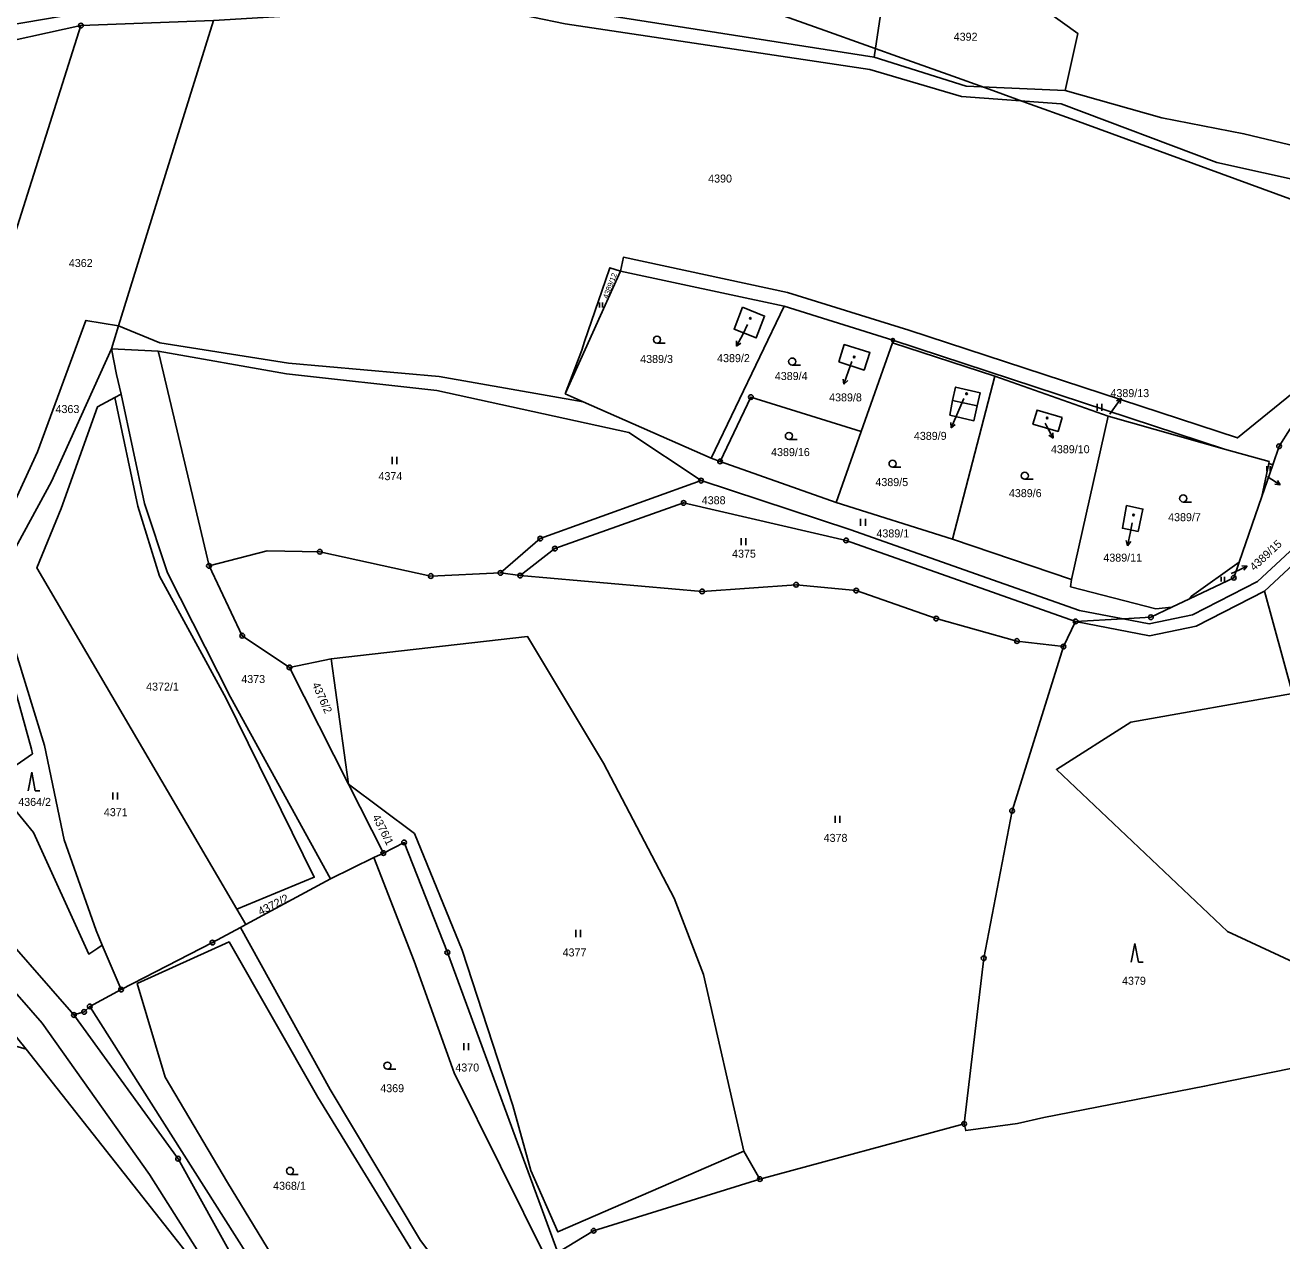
# Model space of a CAD drawing. Extents: x -644096 to -634268, y -1141430 to -1133463.
# Drawn here: x -639306.8 to -639039.7, y -1137246.7 to -1136988.4 of the extents above; entities that cross this region are included whole.
import ezdxf

# ---------------------------------------------------------------- set-up
doc = ezdxf.new("R2010")
doc.units = 0
for name, color, linetype in [('_CIVIL_CONSTRUCTION', 7, 'Continuous'), ('B_Hranice _3D', 7, 'Continuous'), ('M_Svah_Nasyp', 7, 'Continuous'), ('M_Svah_Zarez', 7, 'Continuous'), ('spodek_nasyp', 7, 'Continuous'), ('spodek_zarez', 7, 'Continuous'), ('svrsek_osa_sjezdy', 7, 'Continuous'), ('svrsek_osa_terminal_VRT', 7, 'Continuous'), ('svrsek_osa_VRT', 7, 'Continuous'), ('svrsek_popisy_VRT', 7, 'Continuous'), ('terminal_VRT', 7, 'Continuous')]:
    doc.layers.add(name, color=color, linetype=linetype)

msp = doc.modelspace()

# ---------------------------------------------------------------- linework, layer by layer
at = {"layer": '_CIVIL_CONSTRUCTION'}
for centre, radius in [((-639294.91, -1136988.47), 0.5), ((-639294.91, -1136988.47), 0.0303), ((-639122.37, -1137055.3), 0.35), ((-639122.37, -1137055.3), 0.0212), ((-639152.55, -1137067.42), 0.5), ((-639152.55, -1137067.42), 0.0303), ((-639040.32, -1137077.85), 0.5), ((-639040.32, -1137077.85), 0.0303), ((-639159.11, -1137081.08), 0.5), ((-639159.11, -1137081.08), 0.0303), ((-639163.16, -1137085.17), 0.5), ((-639163.16, -1137085.17), 0.0303), ((-639166.86, -1137089.91), 0.5), ((-639166.86, -1137089.91), 0.0303), ((-639197.31, -1137097.48), 0.5), ((-639197.31, -1137097.48), 0.0303), ((-639194.19, -1137099.6), 0.5), ((-639194.19, -1137099.6), 0.0303), ((-639132.35, -1137097.88), 0.5), ((-639132.35, -1137097.88), 0.0303), ((-639244.16, -1137100.29), 0.5), ((-639244.16, -1137100.29), 0.0303), ((-639267.7, -1137103.28), 0.5), ((-639267.7, -1137103.28), 0.0303), ((-639220.57, -1137105.43), 0.5), ((-639205.77, -1137104.76), 0.5), ((-639205.77, -1137104.76), 0.0303), ((-639201.57, -1137105.35), 0.5), ((-639220.57, -1137105.43), 0.0303), ((-639201.57, -1137105.35), 0.0303), ((-639142.95, -1137107.28), 0.5), ((-639142.95, -1137107.28), 0.0303), ((-639049.95, -1137105.8), 0.5), ((-639049.95, -1137105.8), 0.0303), ((-639162.92, -1137108.71), 0.5), ((-639162.92, -1137108.71), 0.0303), ((-639130.17, -1137108.51), 0.5), ((-639130.17, -1137108.51), 0.0303), ((-639113.19, -1137114.47), 0.5), ((-639113.19, -1137114.47), 0.0303), ((-639083.56, -1137115.09), 0.5), ((-639083.56, -1137115.09), 0.0303), ((-639067.58, -1137114.19), 0.5), ((-639067.58, -1137114.19), 0.0303), ((-639260.64, -1137118.11), 0.5), ((-639260.64, -1137118.11), 0.0303), ((-639096.03, -1137119.24), 0.5), ((-639096.03, -1137119.24), 0.0303), ((-639086.16, -1137120.41), 0.5), ((-639086.16, -1137120.41), 0.0303), ((-639250.62, -1137124.84), 0.5), ((-639250.62, -1137124.84), 0.0303), ((-639097.06, -1137155.31), 0.5), ((-639097.06, -1137155.31), 0.0303), ((-639230.66, -1137164.29), 0.5), ((-639226.26, -1137162.05), 0.5), ((-639226.26, -1137162.05), 0.0303), ((-639230.66, -1137164.29), 0.0303), ((-639266.98, -1137183.33), 0.5), ((-639266.98, -1137183.33), 0.0303), ((-639217.06, -1137185.41), 0.5), ((-639217.06, -1137185.41), 0.0303), ((-639103.1, -1137186.63), 0.5), ((-639103.1, -1137186.63), 0.0303), ((-639286.37, -1137193.31), 0.5), ((-639286.37, -1137193.31), 0.0303), ((-639296.4, -1137198.7), 0.5), ((-639294.23, -1137198.04), 0.5), ((-639294.23, -1137198.04), 0.0303), ((-639293.04, -1137196.89), 0.5), ((-639293.04, -1137196.89), 0.0303), ((-639296.4, -1137198.7), 0.0303), ((-639107.27, -1137221.84), 0.5), ((-639107.27, -1137221.84), 0.0303), ((-639274.27, -1137229.23), 0.5), ((-639274.27, -1137229.23), 0.0303), ((-639150.66, -1137233.56), 0.5), ((-639150.66, -1137233.56), 0.0303), ((-639185.97, -1137244.54), 0.5), ((-639185.97, -1137244.54), 0.0303)]:
    msp.add_circle(centre, radius, dxfattribs=at)
at = {"layer": 'B_Hranice _3D'}
msp.add_lwpolyline([(-639180.29, -1137040.64), (-639145.51, -1137048.12), (-639122.37, -1137055.3), (-639051.9, -1137078.46), (-639042.46, -1137081.13), (-639042.54, -1137081.54), (-639041.69, -1137081.82), (-639040.32, -1137077.85), (-639037.95, -1137074.16), (-639019.68, -1137055.63), (-638995.95, -1137037.38), (-638996.41, -1137035.28), (-638999.07, -1137034.21), (-639017.15, -1137048.71), (-639034.92, -1137064.53), (-639049.2, -1137076.1), (-639118.99, -1137053.21), (-639144.75, -1137045.22), (-639179.66, -1137037.71)], close=True, dxfattribs=at)
at = {"layer": 'M_Svah_Nasyp'}
msp.add_line((-639109.7, -1137068.14), (-639104.49, -1137069.25), dxfattribs=at)
at = {"layer": 'M_Svah_Zarez'}
for centre in [(-639152.69, -1137050.67), (-639130.61, -1137058.91), (-639106.74, -1137066.71), (-639089.61, -1137071.86), (-639071.26, -1137092.48)]:
    msp.add_circle(centre, 0.175, dxfattribs=at)
at = {"layer": 'spodek_nasyp'}
for radius in [8902.25, 8702.25]:
    msp.add_arc((-642050.26, -1145189.6), radius, 63.41797, 71.234685, dxfattribs=at)
at = {"layer": 'spodek_zarez'}
msp.add_circle((-638683.07, -1137056.85), 1378.08, dxfattribs=at)
at = {"layer": 'svrsek_osa_sjezdy'}
for p, q in [((-639184.74, -1137048.36), (-639184.74, -1137047.35)), ((-639184.07, -1137048.36), (-639184.07, -1137047.35)), ((-639172.51, -1137055.96), (-639170.76, -1137055.96)), ((-639143.79, -1137060.61), (-639142.04, -1137060.61)), ((-639079, -1137070.34), (-639079, -1137068.84)), ((-639078, -1137070.34), (-639078, -1137068.84)), ((-639144.49, -1137076.42), (-639142.74, -1137076.42)), ((-639228.81, -1137081.64), (-639228.81, -1137080.14)), ((-639227.81, -1137081.64), (-639227.81, -1137080.14)), ((-639122.46, -1137082.32), (-639120.71, -1137082.32)), ((-639042.94, -1137083.12), (-639042.94, -1137082.07)), ((-639042.24, -1137083.12), (-639042.24, -1137082.07)), ((-639094.36, -1137084.87), (-639092.61, -1137084.87)), ((-639060.71, -1137089.71), (-639058.96, -1137089.71)), ((-639129.24, -1137094.75), (-639129.24, -1137093.25)), ((-639128.24, -1137094.75), (-639128.24, -1137093.25)), ((-639154.62, -1137098.9), (-639154.62, -1137097.4)), ((-639153.62, -1137098.9), (-639153.62, -1137097.4)), ((-639052.64, -1137106.63), (-639052.64, -1137105.58)), ((-639051.94, -1137106.63), (-639051.94, -1137105.58)), ((-639305.37, -1137147.08), (-639306.12, -1137151.08)), ((-639304.62, -1137151.08), (-639305.37, -1137147.08)), ((-639304.62, -1137151.08), (-639303.62, -1137151.08)), ((-639288.15, -1137152.91), (-639288.15, -1137151.41)), ((-639287.15, -1137152.91), (-639287.15, -1137151.41)), ((-639134.63, -1137157.87), (-639134.63, -1137156.37)), ((-639133.63, -1137157.87), (-639133.63, -1137156.37)), ((-639189.75, -1137182.14), (-639189.75, -1137180.64)), ((-639188.75, -1137182.14), (-639188.75, -1137180.64)), ((-639070.99, -1137183.5), (-639071.74, -1137187.5)), ((-639070.24, -1137187.5), (-639070.99, -1137183.5)), ((-639070.24, -1137187.5), (-639069.24, -1137187.5)), ((-639213.58, -1137206.21), (-639213.58, -1137204.71)), ((-639212.58, -1137206.21), (-639212.58, -1137204.71)), ((-639229.79, -1137210.21), (-639228.04, -1137210.21)), ((-639250.5, -1137232.58), (-639248.75, -1137232.58))]:
    msp.add_line(p, q, dxfattribs=at)
for centre in [(-639172.51, -1137055.21), (-639143.79, -1137059.86), (-639144.49, -1137075.67), (-639122.46, -1137081.57), (-639094.36, -1137084.12), (-639060.71, -1137088.96), (-639229.79, -1137209.46), (-639250.5, -1137231.83)]:
    msp.add_circle(centre, 0.75, dxfattribs=at)
at = {"layer": 'svrsek_osa_terminal_VRT'}
msp.add_arc((-642050.26, -1145189.6), 8802.25, 41.413152, 75.317049, dxfattribs=at)
at = {"layer": 'svrsek_popisy_VRT'}
for p, q in [((-639154.24, -1137053.94), (-639155.6, -1137056.61)), ((-639153.26, -1137051.98), (-639154.24, -1137053.94)), ((-639155.6, -1137056.61), (-639155.59, -1137055.49)), ((-639155.6, -1137056.61), (-639154.7, -1137055.95)), ((-639131.81, -1137061.85), (-639132.79, -1137064.69)), ((-639131.13, -1137059.88), (-639131.81, -1137061.85)), ((-639132.79, -1137064.69), (-639132.93, -1137063.58)), ((-639132.79, -1137064.69), (-639131.99, -1137063.9)), ((-639075.65, -1137070.09), (-639073.89, -1137067.66)), ((-639073.89, -1137067.66), (-639074.88, -1137068.18)), ((-639073.89, -1137067.66), (-639074.07, -1137068.77)), ((-639107.33, -1137067.69), (-639108.82, -1137071.18)), ((-639076.33, -1137071.04), (-639075.65, -1137070.09)), ((-639109.99, -1137073.94), (-639110.06, -1137072.82)), ((-639108.82, -1137071.18), (-639109.99, -1137073.94)), ((-639090.06, -1137072.95), (-639089.77, -1137073.5)), ((-639109.99, -1137073.94), (-639109.14, -1137073.22)), ((-639089.77, -1137073.5), (-639088.36, -1137076.15)), ((-639088.36, -1137076.15), (-639089.27, -1137075.5)), ((-639088.36, -1137076.15), (-639088.39, -1137075.03)), ((-639042.83, -1137084.31), (-639042.62, -1137084.44)), ((-639042.62, -1137084.44), (-639040.1, -1137086.07)), ((-639040.1, -1137086.07), (-639041.22, -1137085.95)), ((-639040.1, -1137086.07), (-639040.67, -1137085.11)), ((-639071.54, -1137094.15), (-639071.94, -1137096.07)), ((-639071.94, -1137096.07), (-639072.56, -1137099.01)), ((-639072.56, -1137099.01), (-639072.85, -1137097.92)), ((-639072.56, -1137099.01), (-639071.87, -1137098.13)), ((-639050.54, -1137104.91), (-639049.82, -1137104.58)), ((-639049.82, -1137104.58), (-639047.1, -1137103.31)), ((-639047.1, -1137103.31), (-639048.22, -1137103.28)), ((-639047.1, -1137103.31), (-639047.8, -1137104.19))]:
    msp.add_line(p, q, dxfattribs=at)
at = {"layer": 'terminal_VRT'}
for p, q in [((-639294.91, -1136988.47), (-639266.72, -1136987.4)), ((-639331.25, -1137103.05), (-639294.91, -1136988.47)), ((-639180.29, -1137040.64), (-639192.06, -1137066.74)), ((-639145.51, -1137048.12), (-639180.29, -1137040.64)), ((-639160.98, -1137080.42), (-639145.51, -1137048.12)), ((-639122.37, -1137055.3), (-639145.51, -1137048.12)), ((-639288.45, -1137057.17), (-639286.94, -1137052.28)), ((-639129.13, -1137074.75), (-639122.47, -1137055.91)), ((-639122.47, -1137055.91), (-639122.37, -1137055.3)), ((-639100.73, -1137062.97), (-639122.47, -1137055.91)), ((-639051.9, -1137078.46), (-639122.37, -1137055.3)), ((-639278.47, -1137057.65), (-639288.45, -1137057.17)), ((-639188.22, -1137068.43), (-639218.82, -1137063.01)), ((-639109.76, -1137097.6), (-639100.73, -1137062.97)), ((-639076.66, -1137071.45), (-639100.73, -1137062.97)), ((-639287.69, -1137067.47), (-639286.4, -1137066.77)), ((-639192.06, -1137066.74), (-639188.22, -1137068.43)), ((-639188.22, -1137068.43), (-639160.98, -1137080.42)), ((-639084.43, -1137106.17), (-639076.66, -1137071.45)), ((-639051.9, -1137078.46), (-639076.66, -1137071.45)), ((-639129.13, -1137074.75), (-639134.46, -1137089.83)), ((-639159.11, -1137081.08), (-639160.98, -1137080.42)), ((-639134.46, -1137089.83), (-639159.11, -1137081.08)), ((-639044.01, -1137088.56), (-639042.54, -1137081.54)), ((-639041.69, -1137081.82), (-639044.01, -1137088.56)), ((-639041.69, -1137081.82), (-639042.54, -1137081.54)), ((-639044.01, -1137088.56), (-639048.81, -1137102.49)), ((-639134.46, -1137089.83), (-639109.76, -1137097.6)), ((-639109.76, -1137097.6), (-639084.43, -1137106.17)), ((-639201.57, -1137105.35), (-639205.77, -1137104.76)), ((-639059.35, -1137110.27), (-639063.1, -1137112.06)), ((-639086.16, -1137120.41), (-639083.56, -1137115.09)), ((-639073.45, -1137114.52), (-639083.56, -1137115.09)), ((-639250.62, -1137124.84), (-639241.73, -1137123.01)), ((-639241.73, -1137123.01), (-639238.05, -1137149.68)), ((-639238.05, -1137149.68), (-639250.62, -1137124.84)), ((-639230.66, -1137164.29), (-639238.05, -1137149.68)), ((-639232.66, -1137165.27), (-639241.86, -1137169.75)), ((-639230.66, -1137164.29), (-639232.66, -1137165.27)), ((-639241.86, -1137169.75), (-639259.91, -1137179.51)), ((-639259.91, -1137179.51), (-639261.82, -1137176.25)), ((-639259.91, -1137179.51), (-639260.99, -1137180.09)), ((-639306.56, -1137205.94), (-639324.95, -1137183.33)), ((-639286.37, -1137193.31), (-639290.37, -1137183.87)), ((-639293.04, -1137196.89), (-639286.37, -1137193.31)), ((-639259.41, -1137265.74), (-639306.56, -1137205.94)), ((-639150.66, -1137233.56), (-639107.27, -1137221.84)), ((-639154.09, -1137227.67), (-639150.66, -1137233.56))]:
    msp.add_line(p, q, dxfattribs=at)
for points in [[(-639085.8, -1137002.25), (-639083.13, -1136990.14), (-639096.62, -1136980.38), (-639101.47, -1136978), (-639109.76, -1136973.35), (-639125.05, -1136986.19), (-639126.36, -1136995.19)], [(-638869.57, -1136972.8), (-638892.56, -1136989.53), (-638931.67, -1137028.24), (-638946.76, -1137036.32), (-638955.32, -1137041.97), (-638967.4, -1137054.41), (-638985.17, -1137065.4), (-638996.47, -1137078.1), (-639003.32, -1137081.88), (-639027.31, -1137090.23), (-639044.91, -1137106.58), (-639058.76, -1137113.68), (-639067.92, -1137115.58), (-639073.45, -1137114.52)], [(-639126.36, -1136995.19), (-639192, -1136984.94), (-639219.35, -1136980.09), (-639243.89, -1136983.47), (-639266.69, -1136984.46), (-639295.59, -1136985.91), (-639322.33, -1136990.46)], [(-639266.72, -1136987.4), (-639243.29, -1136985.95), (-639219.51, -1136982.38), (-639192.03, -1136988.1), (-639127.32, -1136997.78), (-639107.84, -1137003.56), (-639086.62, -1137005.14), (-639053.57, -1137017.6), (-639024.48, -1137024.02), (-638996.41, -1137035.28), (-638995.95, -1137037.38)], [(-639286.94, -1137052.28), (-639278.67, -1137025.55), (-639266.72, -1136987.4)], [(-639322.49, -1136999.05), (-639316.87, -1136993.28), (-639294.91, -1136988.47)], [(-639085.8, -1137002.25), (-639106.84, -1137001.36), (-639126.36, -1136995.19)], [(-638983.09, -1137032.23), (-639027.06, -1137016.47), (-639047.79, -1137011.48), (-639065.22, -1137008.11), (-639085.8, -1137002.25)], [(-638995.95, -1137037.38), (-639019.68, -1137055.63), (-639037.95, -1137074.16), (-639040.32, -1137077.85), (-639041.69, -1137081.82)], [(-639180.29, -1137040.64), (-639182.52, -1137039.95), (-639183.47, -1137042.65), (-639187.89, -1137055.63), (-639188.48, -1137057.44), (-639192.06, -1137066.74)], [(-639154.32, -1137048.34), (-639156.12, -1137053), (-639151.47, -1137054.84), (-639149.64, -1137050.2), (-639154.32, -1137048.34)], [(-639286.94, -1137052.28), (-639293.87, -1137051.12), (-639304.13, -1137079.06), (-639319.98, -1137113.49)], [(-639218.82, -1137063.01), (-639250.84, -1137060.19), (-639278.16, -1137055.88), (-639286.94, -1137052.28)], [(-639133.85, -1137059.95), (-639132.71, -1137056.27), (-639127.29, -1137057.96), (-639128.51, -1137061.67), (-639133.85, -1137059.95)], [(-639317.33, -1137114.92), (-639301.16, -1137085.34), (-639288.45, -1137057.17)], [(-639286.4, -1137066.77), (-639287.39, -1137062.6), (-639288.45, -1137057.17)], [(-639267.7, -1137103.28), (-639278.35, -1137058.16), (-639278.47, -1137057.65)], [(-639163.16, -1137085.17), (-639178.51, -1137074.94), (-639219.3, -1137066), (-639251.24, -1137062.45), (-639278.47, -1137057.65)], [(-639261.82, -1137176.25), (-639304.28, -1137103.7), (-639299.12, -1137091.07), (-639291.37, -1137069.47), (-639287.69, -1137067.47)], [(-639261.82, -1137176.25), (-639245.34, -1137169.44), (-639264.06, -1137131.47), (-639278.24, -1137105.44), (-639282.82, -1137090.58), (-639287.69, -1137067.47)], [(-639241.86, -1137169.75), (-639263.13, -1137131.18), (-639276.54, -1137104.76), (-639281.44, -1137090.01), (-639286.4, -1137066.77)], [(-639159.11, -1137081.08), (-639152.55, -1137067.42), (-639129.13, -1137074.75)], [(-639110.32, -1137071.26), (-639109.7, -1137068.14), (-639109.07, -1137065.29), (-639103.88, -1137066.49), (-639104.49, -1137069.25), (-639105.19, -1137072.45), (-639110.32, -1137071.26)], [(-639086.46, -1137071.72), (-639087.29, -1137074.71), (-639092.63, -1137073.14), (-639091.74, -1137070.17), (-639086.46, -1137071.72)], [(-639042.54, -1137081.54), (-639042.46, -1137081.13), (-639051.9, -1137078.46)], [(-639205.77, -1137104.76), (-639197.31, -1137097.48), (-639163.16, -1137085.17)], [(-639073.45, -1137114.52), (-639082.73, -1137112.74), (-639131.52, -1137095.53), (-639163.16, -1137085.17)], [(-639002.3, -1137084.16), (-639025.99, -1137092.42), (-639043.46, -1137108.65)], [(-639313.81, -1137149.18), (-639305.2, -1137143.21), (-639305.43, -1137142.25), (-639310.91, -1137122.15), (-639328.09, -1137112.69), (-639343.44, -1137090.5), (-639348.71, -1137123.22)], [(-639083.56, -1137115.09), (-639132.35, -1137097.88), (-639166.86, -1137089.91), (-639194.19, -1137099.6), (-639201.57, -1137105.35)], [(-639070.26, -1137095.96), (-639073.64, -1137095.28), (-639072.73, -1137090.46), (-639069.25, -1137091.2), (-639070.26, -1137095.96)], [(-639267.7, -1137103.28), (-639255.37, -1137100.08), (-639244.16, -1137100.29), (-639220.57, -1137105.43), (-639205.77, -1137104.76)], [(-639250.62, -1137124.84), (-639260.64, -1137118.11), (-639267.7, -1137103.28)], [(-639048.81, -1137102.49), (-639049.95, -1137105.8), (-639059.35, -1137110.27)], [(-639059.35, -1137110.27), (-639058.96, -1137109.71), (-639048.81, -1137102.49)], [(-639201.57, -1137105.35), (-639162.92, -1137108.71), (-639142.95, -1137107.28), (-639130.17, -1137108.51), (-639113.19, -1137114.47), (-639096.03, -1137119.24), (-639086.16, -1137120.41)], [(-639084.43, -1137106.17), (-639084.62, -1137107.71), (-639066.5, -1137112.44), (-639063.1, -1137112.06)], [(-639021.26, -1137194.89), (-639051.31, -1137180.98), (-639087.65, -1137146.57), (-639071.85, -1137136.49), (-639037.49, -1137130.36), (-639043.46, -1137108.65)], [(-639043.46, -1137108.65), (-639057.92, -1137116.06), (-639067.9, -1137118.13), (-639083.56, -1137115.09)], [(-639063.1, -1137112.06), (-639067.58, -1137114.19), (-639073.45, -1137114.52)], [(-639290.37, -1137183.87), (-639291.71, -1137180.72), (-639298.5, -1137161.51), (-639302.63, -1137141.43), (-639310.62, -1137115.62), (-639317.33, -1137114.92)], [(-639154.09, -1137227.67), (-639162.6, -1137190.08), (-639168.84, -1137173.86), (-639183.85, -1137145.18), (-639200, -1137118.3), (-639241.73, -1137123.01)], [(-639107.27, -1137221.84), (-639103.1, -1137186.63), (-639097.06, -1137155.31), (-639086.16, -1137120.41)], [(-639340.2, -1137149.75), (-639315.53, -1137176.85), (-639296.4, -1137198.7)], [(-639313.81, -1137149.18), (-639304.96, -1137159.9), (-639293.26, -1137185.77), (-639291.34, -1137184.51), (-639290.37, -1137183.87)], [(-639238.05, -1137149.68), (-639224.05, -1137160.16), (-639213.9, -1137184.93), (-639203.15, -1137217.95), (-639199.3, -1137231.76), (-639193.57, -1137244.79), (-639154.09, -1137227.67)], [(-639259.41, -1137265.74), (-639280.31, -1137232.62), (-639303.13, -1137200.44), (-639337, -1137161.71), (-639344.22, -1137155.73)], [(-639193.55, -1137249.2), (-639217.06, -1137185.41), (-639226.26, -1137162.05), (-639230.66, -1137164.29)], [(-639195.94, -1137250.65), (-639215.61, -1137210.99), (-639224.08, -1137187.28), (-639232.66, -1137165.27)], [(-639260.99, -1137180.09), (-639266.98, -1137183.33), (-639286.37, -1137193.31)], [(-639203.97, -1137256.02), (-639214.96, -1137256.96), (-639222.79, -1137246.65), (-639241.95, -1137214.51), (-639260.99, -1137180.09)], [(-639244.23, -1137266.4), (-639263.77, -1137234.3), (-639277.03, -1137211.88), (-639282.95, -1137191.99), (-639263.45, -1137183.17), (-639244.59, -1137216.13), (-639224.88, -1137248.26), (-639223.28, -1137255.84), (-639226.13, -1137264.14), (-639235.12, -1137272.45)], [(-639306.56, -1137205.94), (-639328.83, -1137199.51), (-639360.44, -1137198.75), (-639383.21, -1137199.26), (-639424.54, -1137196.52), (-639470.56, -1137194.81), (-639478.5, -1137193.45), (-639503.01, -1137196.43), (-639528.2, -1137198.94), (-639548.68, -1137197.64), (-639566.87, -1137198.93)], [(-639296.4, -1137198.7), (-639294.23, -1137198.04), (-639293.04, -1137196.89)], [(-639240.7, -1137286.28), (-639257.6, -1137252.68), (-639293.04, -1137196.89)], [(-639296.4, -1137198.7), (-639274.27, -1137229.23), (-639257.33, -1137259.82), (-639250.66, -1137280.08), (-639247.26, -1137300.22)], [(-639033.09, -1137212.87), (-639037.45, -1137210.02), (-639050.76, -1137212.7), (-639056.18, -1137213.86), (-639090.31, -1137220.5), (-639095.95, -1137221.74), (-639101.63, -1137222.56), (-639106.9, -1137223.26), (-639107.27, -1137221.84)], [(-639193.55, -1137249.2), (-639185.97, -1137244.54), (-639150.66, -1137233.56)]]:
    msp.add_lwpolyline(points, dxfattribs=at)

# ---------------------------------------------------------------- texts
at = {"layer": 'svrsek_osa_VRT'}
for s, p in [('4392', (-639109.47, -1136991.7)), ('4390', (-639161.64, -1137021.83)), ('4362', (-639297.48, -1137039.78)), ('4389/3', (-639176.08, -1137060.17)), ('4389/2', (-639159.74, -1137059.99)), ('4389/4', (-639147.48, -1137063.79)), ('4389/8', (-639135.94, -1137068.33)), ('4389/13', (-639076.16, -1137067.42)), ('4363', (-639300.31, -1137070.81)), ('4389/9', (-639117.93, -1137076.51)), ('4389/16', (-639148.27, -1137079.95)), ('4389/10', (-639088.81, -1137079.34)), ('4374', (-639231.69, -1137085.06)), ('4389/5', (-639126.11, -1137086.33)), ('4388', (-639163, -1137090.18)), ('4389/6', (-639097.74, -1137088.67)), ('4389/7', (-639063.91, -1137093.78)), ('4389/1', (-639125.89, -1137097.23)), ('4375', (-639156.56, -1137101.53)), ('4389/11', (-639077.67, -1137102.38)), ('4372/1', (-639281.06, -1137129.78)), ('4373', (-639260.84, -1137128.17)), ('4364/2', (-639308.23, -1137154.28)), ('4371', (-639290.04, -1137156.46)), ('4378', (-639137.11, -1137161.92)), ('4377', (-639192.57, -1137186.26)), ('4379', (-639073.7, -1137192.28)), ('4370', (-639215.36, -1137210.71)), ('4369', (-639231.31, -1137215.11)), ('4368/1', (-639254.08, -1137235.84))]:
    msp.add_text(s, height=1.7, dxfattribs=at).set_placement(p)
for s, height, rotation, p in [('4389/12', 1.14, 69, (-639183.01, -1137046.61)), ('4389/15', 1.7, 43, (-639045.61, -1137104.44)), ('4376/2', 1.7, 294, (-639245.85, -1137128.46)), ('4376/1', 1.7, 297, (-639233.05, -1137156.62)), ('4372/2', 1.7, 27, (-639256.76, -1137177.59))]:
    msp.add_text(s, height=height, rotation=rotation, dxfattribs=at).set_placement(p)

doc.saveas('drawing.dxf')
